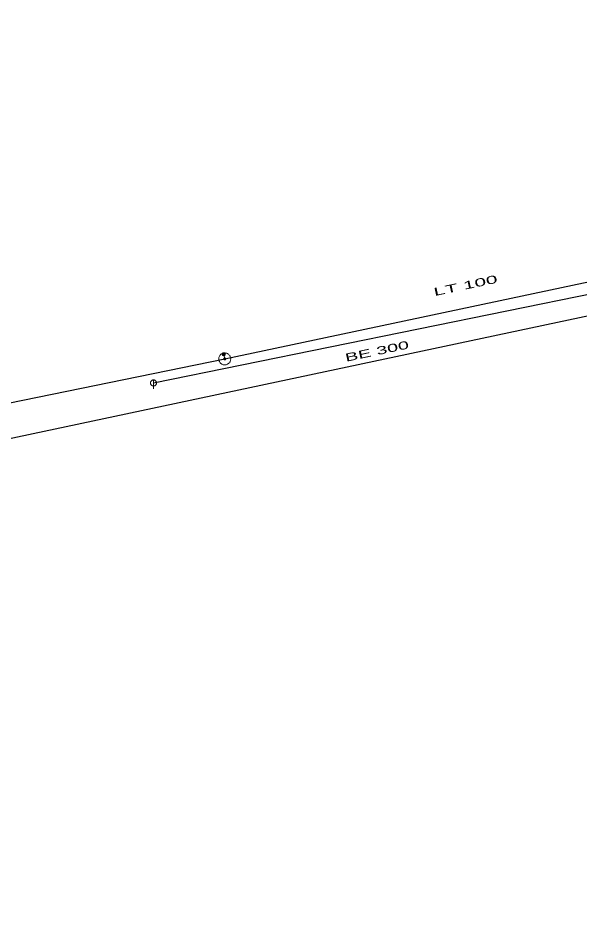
# Model space of a CAD drawing. Extents: x -687515 to -686506, y -974029 to -973461.
# Drawn here: x -687166.1 to -687119.3, y -973629 to -973553 of the extents above; entities that cross this region are included whole.
import ezdxf
from ezdxf.enums import TextEntityAlignment as Align

# ---------------------------------------------------------------- set-up
doc = ezdxf.new("R2010")
doc.units = 0
doc.header["$LTSCALE"] = 0.27
for name, color, linetype, lineweight in [('1', 7, 'Continuous', 13), ('14', 7, 'Continuous', 25), ('17', 7, 'Continuous', 25), ('22', 7, 'Continuous', 13), ('47', 7, 'Continuous', 13), ('9', 7, 'Continuous', 13)]:
    doc.layers.add(name, color=color, linetype=linetype, lineweight=lineweight)

msp = doc.modelspace()

# ---------------------------------------------------------------- linework, layer by layer
at = {"layer": '14'}
msp.add_line((-687154.803, -973583.4), (-687118.01, -973575.901), dxfattribs=at)
at = {"layer": '14', "lineweight": 13}
msp.add_line((-687148.956, -973581.009), (-687148.873, -973581.4), dxfattribs=at)
at = {"layer": '17'}
msp.add_line((-687148.873, -973581.4), (-687107.989, -973572.719), dxfattribs=at)
for points in [[(-686645.309, -973464.46), (-686646.34, -973464.75), (-686680.188, -973471.317), (-686771.188, -973470.317), (-686761.188, -973557.317), (-686894.188, -973571.317), (-686953.188, -973578.317), (-686955.188, -973554.317), (-687116.188, -973577.317), (-687229.188, -973601.317), (-687468.188, -973649.317), (-687458.188, -973700.317)], [(-687226.809, -973696.379), (-687231.379, -973655.94), (-687231.546, -973653.623), (-687238.835, -973599.816), (-687148.873, -973581.4)]]:
    msp.add_lwpolyline(points, dxfattribs=at)
at = {"layer": '22'}
msp.add_line((-687154.802, -973583.148), (-687154.803, -973583.892), dxfattribs=at)
msp.add_lwpolyline([(-687154.551, -973583.4), (-687154.552, -973583.374), (-687154.556, -973583.348), (-687154.562, -973583.322), (-687154.572, -973583.298), (-687154.584, -973583.274), (-687154.598, -973583.252), (-687154.615, -973583.231), (-687154.633, -973583.213), (-687154.654, -973583.196), (-687154.676, -973583.182), (-687154.7, -973583.17), (-687154.724, -973583.16), (-687154.75, -973583.154), (-687154.776, -973583.15), (-687154.802, -973583.148), (-687154.828, -973583.149), (-687154.854, -973583.153), (-687154.88, -973583.159), (-687154.905, -973583.169), (-687154.928, -973583.181), (-687154.95, -973583.195), (-687154.971, -973583.212), (-687154.989, -973583.23), (-687155.006, -973583.251), (-687155.02, -973583.273), (-687155.032, -973583.297), (-687155.042, -973583.321), (-687155.049, -973583.347), (-687155.053, -973583.373), (-687155.054, -973583.399), (-687155.054, -973583.425), (-687155.05, -973583.451), (-687155.043, -973583.477), (-687155.033, -973583.502), (-687155.021, -973583.525), (-687155.007, -973583.547), (-687154.99, -973583.568), (-687154.972, -973583.586), (-687154.951, -973583.603), (-687154.929, -973583.617), (-687154.906, -973583.629), (-687154.881, -973583.639), (-687154.855, -973583.646), (-687154.829, -973583.65), (-687154.803, -973583.652), (-687154.777, -973583.651), (-687154.751, -973583.647), (-687154.725, -973583.64), (-687154.701, -973583.63), (-687154.677, -973583.618), (-687154.655, -973583.604), (-687154.634, -973583.587), (-687154.616, -973583.569), (-687154.599, -973583.548), (-687154.585, -973583.526), (-687154.573, -973583.503), (-687154.563, -973583.478), (-687154.557, -973583.452), (-687154.553, -973583.426)], close=True, dxfattribs=at)
at = {"layer": '47'}
for points in [[(-687148.695, -973581.867), (-687148.647, -973581.846), (-687148.602, -973581.82), (-687148.56, -973581.789), (-687148.521, -973581.755), (-687148.485, -973581.716), (-687148.454, -973581.673), (-687148.429, -973581.628), (-687148.407, -973581.58), (-687148.39, -973581.531), (-687148.379, -973581.48), (-687148.373, -973581.427), (-687148.374, -973581.375), (-687148.378, -973581.323), (-687148.389, -973581.272), (-687148.405, -973581.222), (-687148.426, -973581.174), (-687148.452, -973581.129), (-687148.483, -973581.086), (-687148.517, -973581.048), (-687148.556, -973581.012), (-687148.599, -973580.981), (-687148.645, -973580.955), (-687148.692, -973580.933), (-687148.741, -973580.917), (-687148.792, -973580.906), (-687148.845, -973580.9), (-687148.897, -973580.9), (-687148.949, -973580.905), (-687149, -973580.916), (-687149.05, -973580.932), (-687149.098, -973580.953), (-687149.143, -973580.979), (-687149.186, -973581.009), (-687149.224, -973581.044), (-687149.26, -973581.083), (-687149.291, -973581.125), (-687149.318, -973581.171), (-687149.339, -973581.218), (-687149.355, -973581.268), (-687149.366, -973581.319), (-687149.372, -973581.372), (-687149.373, -973581.424), (-687149.367, -973581.476), (-687149.356, -973581.527), (-687149.34, -973581.577), (-687149.319, -973581.625), (-687149.293, -973581.67), (-687149.263, -973581.712), (-687149.228, -973581.751), (-687149.189, -973581.787), (-687149.147, -973581.818), (-687149.102, -973581.844), (-687149.054, -973581.865), (-687149.004, -973581.882), (-687148.953, -973581.893), (-687148.9, -973581.899), (-687148.849, -973581.899), (-687148.796, -973581.894), (-687148.745, -973581.883)], [(-687148.843, -973581.476), (-687148.835, -973581.473), (-687148.828, -973581.468), (-687148.821, -973581.464), (-687148.815, -973581.458), (-687148.809, -973581.451), (-687148.804, -973581.444), (-687148.799, -973581.437), (-687148.796, -973581.429), (-687148.794, -973581.421), (-687148.792, -973581.413), (-687148.791, -973581.404), (-687148.791, -973581.395), (-687148.792, -973581.387), (-687148.793, -973581.379), (-687148.796, -973581.37), (-687148.799, -973581.362), (-687148.804, -973581.355), (-687148.808, -973581.348), (-687148.814, -973581.342), (-687148.821, -973581.336), (-687148.828, -973581.331), (-687148.835, -973581.326), (-687148.843, -973581.323), (-687148.851, -973581.32), (-687148.859, -973581.319), (-687148.868, -973581.318), (-687148.877, -973581.318), (-687148.885, -973581.319), (-687148.893, -973581.32), (-687148.902, -973581.323), (-687148.91, -973581.326), (-687148.917, -973581.331), (-687148.924, -973581.335), (-687148.93, -973581.341), (-687148.936, -973581.348), (-687148.941, -973581.354), (-687148.946, -973581.362), (-687148.949, -973581.37), (-687148.952, -973581.378), (-687148.953, -973581.386), (-687148.954, -973581.395), (-687148.954, -973581.404), (-687148.953, -973581.412), (-687148.952, -973581.42), (-687148.949, -973581.429), (-687148.946, -973581.437), (-687148.941, -973581.444), (-687148.937, -973581.451), (-687148.931, -973581.457), (-687148.924, -973581.463), (-687148.918, -973581.468), (-687148.91, -973581.473), (-687148.902, -973581.476), (-687148.894, -973581.478), (-687148.886, -973581.48), (-687148.877, -973581.481), (-687148.868, -973581.481), (-687148.86, -973581.48), (-687148.852, -973581.479)]]:
    msp.add_lwpolyline(points, close=True, dxfattribs=at)
at = {"layer": '9'}
for points in [[(-687148.83, -973581.009), (-687148.831, -973580.995), (-687148.833, -973580.983), (-687148.836, -973580.97), (-687148.841, -973580.958), (-687148.847, -973580.946), (-687148.854, -973580.934), (-687148.862, -973580.924), (-687148.872, -973580.914), (-687148.882, -973580.907), (-687148.893, -973580.899), (-687148.905, -973580.894), (-687148.917, -973580.889), (-687148.93, -973580.886), (-687148.943, -973580.884), (-687148.956, -973580.882), (-687148.969, -973580.884), (-687148.982, -973580.886), (-687148.995, -973580.889), (-687149.007, -973580.894), (-687149.019, -973580.899), (-687149.03, -973580.907), (-687149.04, -973580.914), (-687149.05, -973580.924), (-687149.058, -973580.934), (-687149.065, -973580.946), (-687149.071, -973580.958), (-687149.076, -973580.97), (-687149.079, -973580.983), (-687149.081, -973580.995), (-687149.082, -973581.009), (-687149.081, -973581.022), (-687149.079, -973581.034), (-687149.076, -973581.048), (-687149.071, -973581.059), (-687149.065, -973581.071), (-687149.058, -973581.083), (-687149.05, -973581.093), (-687149.04, -973581.103), (-687149.03, -973581.11), (-687149.019, -973581.118), (-687149.007, -973581.124), (-687148.995, -973581.129), (-687148.982, -973581.132), (-687148.969, -973581.134), (-687148.956, -973581.135), (-687148.943, -973581.134), (-687148.93, -973581.132), (-687148.917, -973581.129), (-687148.905, -973581.124), (-687148.893, -973581.118), (-687148.882, -973581.11), (-687148.872, -973581.103), (-687148.862, -973581.093), (-687148.854, -973581.083), (-687148.847, -973581.071), (-687148.841, -973581.059), (-687148.836, -973581.048), (-687148.833, -973581.034), (-687148.831, -973581.022)], [(-687148.85, -973581.009), (-687148.85, -973580.997), (-687148.852, -973580.987), (-687148.855, -973580.975), (-687148.859, -973580.966), (-687148.864, -973580.956), (-687148.87, -973580.946), (-687148.877, -973580.938), (-687148.885, -973580.929), (-687148.894, -973580.923), (-687148.903, -973580.917), (-687148.913, -973580.912), (-687148.923, -973580.907), (-687148.934, -973580.904), (-687148.945, -973580.902), (-687148.956, -973580.902), (-687148.967, -973580.902), (-687148.978, -973580.904), (-687148.989, -973580.907), (-687148.999, -973580.912), (-687149.009, -973580.917), (-687149.018, -973580.923), (-687149.027, -973580.929), (-687149.035, -973580.938), (-687149.042, -973580.946), (-687149.048, -973580.956), (-687149.053, -973580.966), (-687149.057, -973580.975), (-687149.06, -973580.987), (-687149.062, -973580.997), (-687149.062, -973581.009), (-687149.062, -973581.02), (-687149.06, -973581.031), (-687149.057, -973581.042), (-687149.053, -973581.051), (-687149.048, -973581.061), (-687149.042, -973581.071), (-687149.035, -973581.08), (-687149.027, -973581.088), (-687149.018, -973581.095), (-687149.009, -973581.1), (-687148.999, -973581.105), (-687148.989, -973581.11), (-687148.978, -973581.113), (-687148.967, -973581.115), (-687148.956, -973581.115), (-687148.945, -973581.115), (-687148.934, -973581.113), (-687148.923, -973581.11), (-687148.913, -973581.105), (-687148.903, -973581.1), (-687148.894, -973581.095), (-687148.885, -973581.088), (-687148.877, -973581.08), (-687148.87, -973581.071), (-687148.864, -973581.061), (-687148.859, -973581.051), (-687148.855, -973581.042), (-687148.852, -973581.031), (-687148.85, -973581.02)], [(-687148.869, -973581.009), (-687148.87, -973581), (-687148.871, -973580.99), (-687148.874, -973580.982), (-687148.877, -973580.973), (-687148.881, -973580.966), (-687148.886, -973580.958), (-687148.892, -973580.951), (-687148.898, -973580.945), (-687148.905, -973580.939), (-687148.913, -973580.934), (-687148.921, -973580.929), (-687148.929, -973580.926), (-687148.938, -973580.924), (-687148.947, -973580.923), (-687148.956, -973580.921), (-687148.965, -973580.923), (-687148.974, -973580.924), (-687148.983, -973580.926), (-687148.991, -973580.929), (-687148.999, -973580.934), (-687149.007, -973580.939), (-687149.014, -973580.945), (-687149.02, -973580.951), (-687149.026, -973580.958), (-687149.031, -973580.966), (-687149.035, -973580.973), (-687149.038, -973580.982), (-687149.041, -973580.99), (-687149.042, -973581), (-687149.043, -973581.009), (-687149.042, -973581.017), (-687149.041, -973581.027), (-687149.038, -973581.036), (-687149.035, -973581.044), (-687149.031, -973581.051), (-687149.026, -973581.059), (-687149.02, -973581.066), (-687149.014, -973581.073), (-687149.007, -973581.078), (-687148.999, -973581.083), (-687148.991, -973581.088), (-687148.983, -973581.091), (-687148.974, -973581.093), (-687148.965, -973581.095), (-687148.956, -973581.096), (-687148.947, -973581.095), (-687148.938, -973581.093), (-687148.929, -973581.091), (-687148.921, -973581.088), (-687148.913, -973581.083), (-687148.905, -973581.078), (-687148.898, -973581.073), (-687148.892, -973581.066), (-687148.886, -973581.059), (-687148.881, -973581.051), (-687148.877, -973581.044), (-687148.874, -973581.036), (-687148.871, -973581.027), (-687148.87, -973581.017)], [(-687148.889, -973581.009), (-687148.889, -973581.002), (-687148.891, -973580.995), (-687148.892, -973580.988), (-687148.895, -973580.982), (-687148.898, -973580.975), (-687148.902, -973580.97), (-687148.906, -973580.963), (-687148.911, -973580.958), (-687148.917, -973580.955), (-687148.923, -973580.951), (-687148.929, -973580.948), (-687148.935, -973580.945), (-687148.942, -973580.944), (-687148.949, -973580.941), (-687148.956, -973580.941), (-687148.963, -973580.941), (-687148.97, -973580.944), (-687148.977, -973580.945), (-687148.983, -973580.948), (-687148.99, -973580.951), (-687148.995, -973580.955), (-687149.001, -973580.958), (-687149.006, -973580.963), (-687149.01, -973580.97), (-687149.014, -973580.975), (-687149.017, -973580.982), (-687149.02, -973580.988), (-687149.022, -973580.995), (-687149.023, -973581.002), (-687149.023, -973581.009), (-687149.023, -973581.016), (-687149.022, -973581.022), (-687149.02, -973581.029), (-687149.017, -973581.036), (-687149.014, -973581.043), (-687149.01, -973581.048), (-687149.006, -973581.054), (-687149.001, -973581.059), (-687148.995, -973581.063), (-687148.99, -973581.066), (-687148.983, -973581.07), (-687148.977, -973581.073), (-687148.97, -973581.075), (-687148.963, -973581.076), (-687148.956, -973581.076), (-687148.949, -973581.076), (-687148.942, -973581.075), (-687148.935, -973581.073), (-687148.929, -973581.07), (-687148.923, -973581.066), (-687148.917, -973581.063), (-687148.911, -973581.059), (-687148.906, -973581.054), (-687148.902, -973581.048), (-687148.898, -973581.043), (-687148.895, -973581.036), (-687148.892, -973581.029), (-687148.891, -973581.022), (-687148.889, -973581.016)], [(-687148.909, -973581.009), (-687148.909, -973581.004), (-687148.91, -973580.999), (-687148.911, -973580.994), (-687148.913, -973580.99), (-687148.915, -973580.985), (-687148.918, -973580.98), (-687148.921, -973580.978), (-687148.925, -973580.973), (-687148.928, -973580.971), (-687148.932, -973580.968), (-687148.937, -973580.966), (-687148.941, -973580.963), (-687148.946, -973580.963), (-687148.951, -973580.962), (-687148.956, -973580.962), (-687148.961, -973580.962), (-687148.966, -973580.963), (-687148.971, -973580.963), (-687148.975, -973580.966), (-687148.98, -973580.968), (-687148.984, -973580.971), (-687148.988, -973580.973), (-687148.991, -973580.978), (-687148.994, -973580.98), (-687148.997, -973580.985), (-687148.999, -973580.99), (-687149.001, -973580.994), (-687149.002, -973580.999), (-687149.003, -973581.004), (-687149.003, -973581.009), (-687149.003, -973581.014), (-687149.002, -973581.019), (-687149.001, -973581.024), (-687148.999, -973581.027), (-687148.997, -973581.032), (-687148.994, -973581.037), (-687148.991, -973581.041), (-687148.988, -973581.044), (-687148.984, -973581.046), (-687148.98, -973581.049), (-687148.975, -973581.051), (-687148.971, -973581.054), (-687148.966, -973581.054), (-687148.961, -973581.056), (-687148.956, -973581.056), (-687148.951, -973581.056), (-687148.946, -973581.054), (-687148.941, -973581.054), (-687148.937, -973581.051), (-687148.932, -973581.049), (-687148.928, -973581.046), (-687148.925, -973581.044), (-687148.921, -973581.041), (-687148.918, -973581.037), (-687148.915, -973581.032), (-687148.913, -973581.027), (-687148.911, -973581.024), (-687148.91, -973581.019), (-687148.909, -973581.014)], [(-687148.929, -973581.009), (-687148.929, -973581.005), (-687148.929, -973581.002), (-687148.93, -973581), (-687148.931, -973580.997), (-687148.932, -973580.995), (-687148.934, -973580.993), (-687148.936, -973580.99), (-687148.938, -973580.989), (-687148.94, -973580.987), (-687148.942, -973580.985), (-687148.945, -973580.983), (-687148.948, -973580.983), (-687148.95, -973580.982), (-687148.953, -973580.982), (-687148.956, -973580.982), (-687148.959, -973580.982), (-687148.962, -973580.982), (-687148.965, -973580.983), (-687148.967, -973580.983), (-687148.97, -973580.985), (-687148.972, -973580.987), (-687148.975, -973580.989), (-687148.977, -973580.99), (-687148.978, -973580.993), (-687148.98, -973580.995), (-687148.981, -973580.997), (-687148.982, -973581), (-687148.983, -973581.002), (-687148.983, -973581.005), (-687148.984, -973581.009), (-687148.983, -973581.012), (-687148.983, -973581.015), (-687148.982, -973581.017), (-687148.981, -973581.02), (-687148.98, -973581.022), (-687148.978, -973581.024), (-687148.977, -973581.027), (-687148.975, -973581.029), (-687148.972, -973581.031), (-687148.97, -973581.032), (-687148.967, -973581.034), (-687148.965, -973581.034), (-687148.962, -973581.036), (-687148.959, -973581.036), (-687148.956, -973581.037), (-687148.953, -973581.036), (-687148.95, -973581.036), (-687148.948, -973581.034), (-687148.945, -973581.034), (-687148.942, -973581.032), (-687148.94, -973581.031), (-687148.938, -973581.029), (-687148.936, -973581.027), (-687148.934, -973581.024), (-687148.932, -973581.022), (-687148.931, -973581.02), (-687148.93, -973581.017), (-687148.929, -973581.015), (-687148.929, -973581.012)], [(-687148.948, -973581.009), (-687148.948, -973581.007), (-687148.948, -973581.007), (-687148.949, -973581.007), (-687148.949, -973581.005), (-687148.949, -973581.005), (-687148.95, -973581.004), (-687148.95, -973581.004), (-687148.951, -973581.002), (-687148.951, -973581.002), (-687148.952, -973581.002), (-687148.953, -973581.002), (-687148.954, -973581.002), (-687148.954, -973581), (-687148.955, -973581), (-687148.956, -973581), (-687148.957, -973581), (-687148.958, -973581), (-687148.958, -973581.002), (-687148.959, -973581.002), (-687148.96, -973581.002), (-687148.961, -973581.002), (-687148.961, -973581.002), (-687148.962, -973581.004), (-687148.962, -973581.004), (-687148.963, -973581.005), (-687148.963, -973581.005), (-687148.964, -973581.007), (-687148.964, -973581.007), (-687148.964, -973581.007), (-687148.964, -973581.009), (-687148.964, -973581.01), (-687148.964, -973581.011), (-687148.964, -973581.011), (-687148.963, -973581.012), (-687148.963, -973581.012), (-687148.962, -973581.014), (-687148.962, -973581.014), (-687148.961, -973581.015), (-687148.961, -973581.015), (-687148.96, -973581.016), (-687148.959, -973581.016), (-687148.958, -973581.017), (-687148.958, -973581.017), (-687148.957, -973581.017), (-687148.956, -973581.017), (-687148.955, -973581.017), (-687148.954, -973581.017), (-687148.954, -973581.017), (-687148.953, -973581.016), (-687148.952, -973581.016), (-687148.951, -973581.015), (-687148.951, -973581.015), (-687148.95, -973581.014), (-687148.95, -973581.014), (-687148.949, -973581.012), (-687148.949, -973581.012), (-687148.949, -973581.011), (-687148.948, -973581.011), (-687148.948, -973581.01)]]:
    msp.add_lwpolyline(points, close=True, dxfattribs=at)

# ---------------------------------------------------------------- texts
at = {"layer": '1'}
for s, width, p in [('LT 100', 1.95, (-687128.749, -973575.601)), ('BE 300', 1.85, (-687136.122, -973581.077))]:
    msp.add_text(s, height=0.6667, rotation=12, dxfattribs=dict(at, width=width)).set_placement(p, align=Align.CENTER)

doc.saveas('drawing.dxf')
